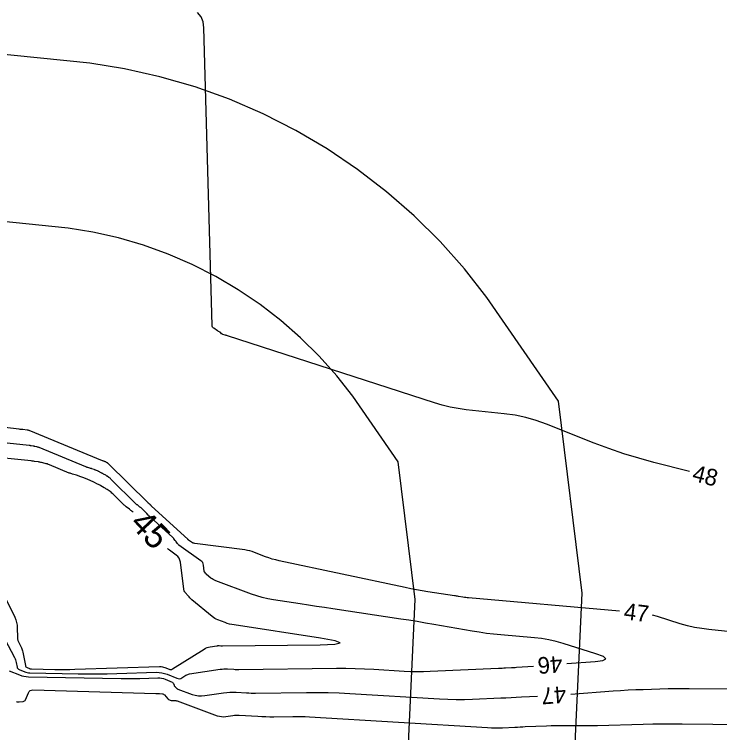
# Model space of a CAD drawing. Extents: x 2384780 to 2405861, y 547869 to 573706.
# Drawn here: x 2393454.7 to 2393539.4, y 552671.3 to 552757.6 of the extents above; entities that cross this region are included whole.
import ezdxf

# ---------------------------------------------------------------- set-up
doc = ezdxf.new("R2010")
doc.units = 0
for name, color, linetype in [('Old_Level_60', 7, 'Continuous'), ('Old_Level_61', 7, 'Continuous'), ('Old_Level_63', 7, 'Continuous'), ('Prop Buffer Zone 1', 7, 'Continuous'), ('Prop Buffer Zone 2', 7, 'Continuous')]:
    doc.layers.add(name, color=color, linetype=linetype)

msp = doc.modelspace()

# ---------------------------------------------------------------- linework, layer by layer
at = {"layer": 'Old_Level_60'}
for points in [[(2393535.75825, 552702.647), (2393531.50225, 552703.73425), (2393529.682, 552704.2305), (2393527.8805, 552704.78375), (2393526.0975, 552705.3945), (2393524.333, 552706.0625), (2393518.59975, 552708.338), (2393517.3605, 552708.782), (2393516.09975, 552709.13875), (2393514.81725, 552709.40825), (2393513.5135, 552709.5905), (2393508.94675, 552710.07225), (2393507.9735, 552710.2005), (2393507.011, 552710.379), (2393506.059, 552710.6075), (2393505.11775, 552710.88625), (2393480.27025, 552718.951), (2393480.19475, 552718.975), (2393480.119, 552718.9985), (2393480.043, 552719.02125), (2393479.96675, 552719.04325), (2393479.69125, 552719.12125), (2393479.6525, 552719.13525), (2393479.6165, 552719.1535), (2393479.58325, 552719.17675), (2393479.55275, 552719.2045), (2393479.458, 552719.30325), (2393479.437, 552719.3235), (2393479.415, 552719.3425), (2393479.39175, 552719.36025), (2393479.3675, 552719.37625), (2393479.2005, 552719.48), (2393479.165, 552719.50225), (2393479.12925, 552719.5245), (2393479.09375, 552719.54725), (2393479.05825, 552719.57), (2393478.61375, 552719.85675), (2393478.53, 552719.9245), (2393478.46925, 552720.0055), (2393478.4315, 552720.09925), (2393478.417, 552720.20625), (2393477.443, 552755.966), (2393477.34325, 552756.67425), (2393477.08525, 552757.28825), (2393476.66875, 552757.808)], [(2393465.35625, 552703.89825), (2393465.2935, 552703.9165), (2393465.28, 552703.92075), (2393465.26675, 552703.92525), (2393465.2535, 552703.93), (2393465.2405, 552703.93525), (2393456.438, 552707.57075), (2393456.42425, 552707.576), (2393456.41025, 552707.58075), (2393456.396, 552707.585), (2393456.3815, 552707.5885), (2393456.33425, 552707.59925), (2393456.32425, 552707.6015), (2393456.314, 552707.6035), (2393456.30375, 552707.60525), (2393456.2935, 552707.607), (2393456.243, 552707.61525), (2393456.232, 552707.617), (2393456.22125, 552707.6185), (2393456.21025, 552707.61975), (2393456.19925, 552707.621), (2393455.679, 552707.674), (2393455.56725, 552707.6855), (2393455.456, 552707.6975), (2393455.3445, 552707.71), (2393455.23325, 552707.723), (2393443.4795, 552709.10725)], [(2393465.634, 552702.18775), (2393465.3875, 552702.333), (2393465.3345, 552702.3635), (2393465.281, 552702.3935), (2393465.227, 552702.4225), (2393465.1725, 552702.45075), (2393464.92625, 552702.57575), (2393464.87325, 552702.60225), (2393464.82, 552702.62775), (2393464.76625, 552702.6525), (2393464.712, 552702.67625), (2393464.45575, 552702.787), (2393464.4005, 552702.8105), (2393464.345, 552702.83275), (2393464.28925, 552702.8545), (2393464.23325, 552702.875), (2393463.97125, 552702.9695), (2393463.915, 552702.98925), (2393463.8585, 552703.008), (2393463.80175, 552703.026), (2393463.7445, 552703.04325), (2393463.477, 552703.12125), (2393463.42, 552703.1385), (2393463.3635, 552703.1575), (2393463.3075, 552703.178), (2393463.252, 552703.2), (2393457.65075, 552705.5135), (2393457.58075, 552705.54075), (2393457.5095, 552705.565), (2393457.4375, 552705.586), (2393457.3645, 552705.604), (2393457.1245, 552705.65825), (2393457.073, 552705.6695), (2393457.02125, 552705.67975), (2393456.96925, 552705.6895), (2393456.9175, 552705.69825), (2393456.6605, 552705.74), (2393456.60525, 552705.7485), (2393456.55, 552705.75625), (2393456.49475, 552705.763), (2393456.43925, 552705.76925), (2393453.79675, 552706.038)], [(2393527.357, 552685.87625), (2393509.23525, 552687.4535), (2393509.065, 552687.47025), (2393508.89525, 552687.4905), (2393508.726, 552687.5145), (2393508.55725, 552687.542), (2393508.007, 552687.63825), (2393507.889, 552687.6585), (2393507.77075, 552687.67825), (2393507.6525, 552687.697), (2393507.53425, 552687.71525), (2393504.329, 552688.19725), (2393503.643, 552688.30575), (2393502.959, 552688.4245), (2393502.27675, 552688.55375), (2393501.5965, 552688.6935), (2393486.48125, 552691.9155), (2393486.06225, 552692.01375), (2393485.64825, 552692.12875), (2393485.23925, 552692.26025), (2393484.83525, 552692.4085), (2393483.52375, 552692.92025), (2393483.24025, 552693.02125), (2393482.9525, 552693.10425), (2393482.66, 552693.1695), (2393482.36325, 552693.21675), (2393476.3265, 552693.9955), (2393476.22725, 552694.01425), (2393476.13275, 552694.04475), (2393476.0425, 552694.0865), (2393475.95675, 552694.14), (2393475.57875, 552694.4085), (2393475.57325, 552694.41275), (2393475.5685, 552694.41725), (2393475.564, 552694.42225), (2393475.55975, 552694.42775), (2393475.54725, 552694.446), (2393475.5445, 552694.45), (2393475.5415, 552694.45375), (2393475.53875, 552694.4575), (2393475.53575, 552694.4615), (2393475.52025, 552694.48125), (2393475.51675, 552694.48525), (2393475.51325, 552694.48925), (2393475.5095, 552694.49325), (2393475.5055, 552694.497), (2393471.13475, 552698.48875), (2393471.121, 552698.5015), (2393471.10775, 552698.5145), (2393471.095, 552698.528), (2393471.0825, 552698.54175), (2393471.042, 552698.587), (2393471.03325, 552698.59675), (2393471.0245, 552698.60625), (2393471.01525, 552698.6155), (2393471.00625, 552698.62475), (2393470.9575, 552698.673), (2393470.947, 552698.68325), (2393470.93625, 552698.69325), (2393470.9255, 552698.70325), (2393470.9145, 552698.713), (2393470.8645, 552698.75675), (2393470.85375, 552698.766), (2393470.843, 552698.775), (2393470.832, 552698.784), (2393470.82075, 552698.7925), (2393470.76775, 552698.8335), (2393470.7565, 552698.8425), (2393470.7455, 552698.85175), (2393470.735, 552698.86125), (2393470.7245, 552698.87125), (2393465.949, 552703.5905), (2393465.93575, 552703.603), (2393465.922, 552703.615), (2393465.90775, 552703.626), (2393465.893, 552703.6365), (2393465.8435, 552703.67), (2393465.833, 552703.677), (2393465.82225, 552703.684), (2393465.81125, 552703.69075), (2393465.8005, 552703.69725), (2393465.7425, 552703.73125), (2393465.73, 552703.7385), (2393465.7175, 552703.7455), (2393465.70475, 552703.7525), (2393465.692, 552703.759), (2393465.634, 552703.7885), (2393465.6215, 552703.7945), (2393465.609, 552703.80075), (2393465.5965, 552703.8065), (2393465.58375, 552703.812), (2393465.5235, 552703.838), (2393465.5105, 552703.8435), (2393465.4975, 552703.84875), (2393465.48425, 552703.854), (2393465.47125, 552703.85875), (2393465.4095, 552703.881), (2393465.39625, 552703.8855), (2393465.383, 552703.89), (2393465.36975, 552703.89425), (2393465.35625, 552703.89825)], [(2393521.019, 552679.5605), (2393524.41975, 552679.812), (2393525.3715, 552679.9405), (2393525.70675, 552680.13975), (2393525.42525, 552680.40975), (2393524.52725, 552680.75025), (2393520.58625, 552681.9785), (2393519.737, 552682.2185), (2393518.87875, 552682.41175), (2393518.01125, 552682.55825), (2393517.13475, 552682.65825), (2393513.102, 552683.00925), (2393512.239, 552683.09375), (2393511.3785, 552683.19675), (2393510.5205, 552683.3185), (2393509.66475, 552683.4585), (2393505.04175, 552684.2665), (2393504.05075, 552684.43675), (2393503.0585, 552684.601), (2393502.0655, 552684.7595), (2393501.0715, 552684.912), (2393492.918, 552686.13825), (2393491.9385, 552686.28575), (2393490.95925, 552686.43425), (2393489.98025, 552686.58325), (2393489.001, 552686.73325), (2393485.803, 552687.22375), (2393485.12225, 552687.346), (2393484.45025, 552687.5025), (2393483.78725, 552687.69325), (2393483.133, 552687.918), (2393478.84875, 552689.51375), (2393478.69625, 552689.578), (2393478.55075, 552689.6545), (2393478.4125, 552689.743), (2393478.281, 552689.844), (2393477.75725, 552690.2825), (2393477.722, 552690.3135), (2393477.688, 552690.34575), (2393477.6555, 552690.37975), (2393477.62425, 552690.415), (2393477.52525, 552690.533), (2393477.506, 552690.55925), (2393477.49125, 552690.58725), (2393477.48075, 552690.61725), (2393477.4745, 552690.649), (2393477.38125, 552691.40625), (2393477.347, 552691.56), (2393477.2845, 552691.697), (2393477.19375, 552691.817), (2393477.0745, 552691.92), (2393474.437, 552693.79275), (2393474.382, 552693.8355), (2393474.3315, 552693.8825), (2393474.28525, 552693.93375), (2393474.24325, 552693.98925), (2393474.11325, 552694.1775), (2393474.08525, 552694.21775), (2393474.05625, 552694.2575), (2393474.027, 552694.29675), (2393473.997, 552694.3355), (2393473.8375, 552694.5385), (2393473.80225, 552694.58125), (2393473.76575, 552694.6225), (2393473.72725, 552694.662), (2393473.68725, 552694.70025), (2393470.97275, 552697.17925), (2393470.916, 552697.2325), (2393470.86075, 552697.287), (2393470.80675, 552697.343), (2393470.75425, 552697.4005), (2393470.585, 552697.59025), (2393470.5485, 552697.6305), (2393470.51125, 552697.67025), (2393470.4735, 552697.7095), (2393470.435, 552697.74825), (2393470.23125, 552697.95025), (2393470.18725, 552697.993), (2393470.1425, 552698.03525), (2393470.09725, 552698.07675), (2393470.05125, 552698.11775), (2393469.8425, 552698.3), (2393469.7975, 552698.33875), (2393469.752, 552698.37675), (2393469.70575, 552698.414), (2393469.659, 552698.45075), (2393469.43725, 552698.6215), (2393469.39025, 552698.65875), (2393469.3445, 552698.6975), (2393469.3, 552698.73775), (2393469.25675, 552698.77925), (2393466.26675, 552701.734), (2393466.2105, 552701.787), (2393466.15175, 552701.8375), (2393466.091, 552701.885), (2393466.02775, 552701.93), (2393465.81775, 552702.07175), (2393465.7725, 552702.102), (2393465.72675, 552702.13125), (2393465.68075, 552702.16), (2393465.634, 552702.18775)], [(2393546.00475, 552682.82), (2393538.11375, 552683.645), (2393537.23875, 552683.7585), (2393536.3725, 552683.9145), (2393535.51525, 552684.1135), (2393534.66675, 552684.35525), (2393531.9095, 552685.2145), (2393531.32125, 552685.38075)], [(2393453.53325, 552682.49775), (2393454.667, 552680.301), (2393454.7375, 552680.15125), (2393454.79675, 552679.99775), (2393454.8445, 552679.84025), (2393454.881, 552679.67875), (2393454.981, 552679.145), (2393455.0135, 552679.03975), (2393455.0675, 552678.95225), (2393455.14325, 552678.88275), (2393455.24075, 552678.8315), (2393455.91075, 552678.5685), (2393456.05575, 552678.519), (2393456.2035, 552678.4825), (2393456.35375, 552678.4595), (2393456.5065, 552678.44975), (2393462.344, 552678.333), (2393463.50475, 552678.31725), (2393464.6655, 552678.31675), (2393465.826, 552678.3315), (2393466.9865, 552678.36125), (2393471.72175, 552678.51375), (2393472.05875, 552678.507), (2393472.38925, 552678.465), (2393472.71325, 552678.38775), (2393473.031, 552678.275), (2393474.178, 552677.79975), (2393474.3365, 552677.75325), (2393474.4915, 552677.7465), (2393474.64325, 552677.7795), (2393474.7915, 552677.852), (2393475.27025, 552678.154), (2393475.375, 552678.213), (2393475.484, 552678.26025), (2393475.5975, 552678.29575), (2393475.71525, 552678.31975), (2393479.39125, 552678.8775), (2393479.614, 552678.9055), (2393479.837, 552678.9215), (2393480.06075, 552678.92575), (2393480.28525, 552678.91825), (2393481.01875, 552678.8745), (2393481.176, 552678.8665), (2393481.33325, 552678.86125), (2393481.4905, 552678.85875), (2393481.648, 552678.85925), (2393493.36675, 552678.992), (2393494.48425, 552678.99475), (2393495.60125, 552678.9775), (2393496.71775, 552678.9405), (2393497.834, 552678.8835), (2393501.47875, 552678.66475), (2393502.26, 552678.62825), (2393503.04125, 552678.612), (2393503.82275, 552678.61625), (2393504.60425, 552678.641), (2393512.8195, 552679.008), (2393513.03325, 552679.0175)], [(2393513.03325, 552679.0175), (2393513.247, 552679.027), (2393513.461, 552679.03675), (2393513.67475, 552679.04625), (2393514.373, 552679.07775), (2393514.52275, 552679.085), (2393514.67225, 552679.0935), (2393514.82175, 552679.10275), (2393514.97125, 552679.11325), (2393517.02975, 552679.2655)], [(2393454.0535, 552678.67925), (2393455.28025, 552678.19825), (2393455.54575, 552678.10725), (2393455.81575, 552678.04075), (2393456.091, 552677.9985), (2393456.37075, 552677.98075), (2393467.481, 552677.75825), (2393468.044, 552677.75075), (2393468.607, 552677.7505), (2393469.17, 552677.7575), (2393469.733, 552677.772), (2393471.91375, 552677.84225), (2393472.13475, 552677.838), (2393472.3515, 552677.81025), (2393472.564, 552677.75975), (2393472.77225, 552677.68575), (2393473.609, 552677.339), (2393473.66675, 552677.30825), (2393473.71475, 552677.268), (2393473.753, 552677.2185), (2393473.781, 552677.15925), (2393473.857, 552676.95075), (2393473.8755, 552676.90725), (2393473.89775, 552676.86625), (2393473.924, 552676.82775), (2393473.9545, 552676.79175), (2393474.12875, 552676.604), (2393474.168, 552676.5665), (2393474.21075, 552676.5345), (2393474.257, 552676.5075), (2393474.30675, 552676.486), (2393476.02675, 552675.85775), (2393476.39775, 552675.74725), (2393476.7735, 552675.68525), (2393477.15425, 552675.6715), (2393477.53975, 552675.70625), (2393479.802, 552676.0495), (2393480.18025, 552676.09675), (2393480.55925, 552676.124), (2393480.93925, 552676.13125), (2393481.32025, 552676.1185), (2393482.566, 552676.044), (2393482.833, 552676.0305), (2393483.10025, 552676.02175), (2393483.3675, 552676.0175), (2393483.63475, 552676.01825), (2393489.742, 552676.0875), (2393491.0505, 552676.0905), (2393492.35825, 552676.0705), (2393493.6655, 552676.027), (2393494.97225, 552675.96025), (2393505.752, 552675.31375), (2393506.7415, 552675.26725), (2393507.731, 552675.24675), (2393508.72075, 552675.25225), (2393509.71075, 552675.2835), (2393513.09, 552675.4345), (2393513.7105, 552675.46225), (2393514.331, 552675.49), (2393514.9515, 552675.51775), (2393515.572, 552675.54575), (2393517.52975, 552675.634)], [(2393454.9105, 552674.943), (2393454.954, 552674.94575), (2393455.10025, 552674.95625), (2393455.24625, 552674.96875), (2393455.72325, 552675.012), (2393455.8175, 552675.032), (2393455.89625, 552675.07325), (2393455.95925, 552675.136), (2393456.00675, 552675.22), (2393456.352, 552676.0455), (2393456.44075, 552676.19975), (2393456.55875, 552676.30825), (2393456.70625, 552676.37125), (2393456.88325, 552676.3885), (2393471.66525, 552675.972), (2393471.77225, 552675.9685), (2393471.879, 552675.9645), (2393471.986, 552675.96), (2393472.09275, 552675.9545), (2393472.44175, 552675.93625), (2393472.51325, 552675.9255), (2393472.57825, 552675.90175), (2393472.63675, 552675.86475), (2393472.68875, 552675.8145), (2393473.1065, 552675.32525), (2393473.1885, 552675.24625), (2393473.28075, 552675.18875), (2393473.38325, 552675.153), (2393473.49625, 552675.13875), (2393473.882, 552675.12775), (2393473.964, 552675.122), (2393474.045, 552675.11), (2393474.1245, 552675.09125), (2393474.20275, 552675.066), (2393479.0375, 552673.3), (2393479.28775, 552673.2255), (2393479.54125, 552673.18375), (2393479.798, 552673.1745), (2393480.058, 552673.198), (2393480.9125, 552673.3275), (2393481.096, 552673.3505), (2393481.27975, 552673.36375), (2393481.464, 552673.36725), (2393481.64875, 552673.361), (2393483.90125, 552673.22625), (2393484.384, 552673.20175), (2393484.86725, 552673.18575), (2393485.3505, 552673.1785), (2393485.83375, 552673.1795), (2393488.13175, 552673.20575), (2393488.624, 552673.20675), (2393489.11625, 552673.19925), (2393489.608, 552673.183), (2393490.09975, 552673.15775), (2393511.5225, 552671.87275), (2393511.9715, 552671.85175), (2393512.4205, 552671.84225), (2393512.8695, 552671.84475), (2393513.31875, 552671.859), (2393514.786, 552671.9245), (2393515.1005, 552671.9385), (2393515.41475, 552671.95275), (2393515.72925, 552671.96675), (2393516.04375, 552671.981), (2393518.60525, 552672.09625), (2393519.15425, 552672.11725), (2393519.7035, 552672.13025), (2393520.2525, 552672.13525), (2393520.802, 552672.1325), (2393522.9195, 552672.10725), (2393523.37325, 552672.104), (2393523.82675, 552672.10575), (2393524.2805, 552672.112), (2393524.734, 552672.12325), (2393530.20525, 552672.286), (2393531.3775, 552672.31475), (2393532.55, 552672.331), (2393533.72275, 552672.33525), (2393534.8955, 552672.32725), (2393549.676, 552672.1485)], [(2393521.5205, 552675.902), (2393526.5855, 552676.2765), (2393527.49425, 552676.3385), (2393528.4035, 552676.39075), (2393529.31325, 552676.43275), (2393530.22375, 552676.465), (2393533.19825, 552676.5535), (2393533.83575, 552676.569), (2393534.47325, 552676.578), (2393535.111, 552676.58025), (2393535.7485, 552676.57575), (2393540.524, 552676.518)]]:
    msp.add_lwpolyline(points, dxfattribs=at)
at = {"layer": 'Old_Level_61'}
for points in [[(2393468.936, 552697.7425), (2393468.8205, 552697.8435), (2393468.74125, 552697.9115), (2393468.661, 552697.9785), (2393468.57975, 552698.04425), (2393468.49725, 552698.10875), (2393468.1065, 552698.40975), (2393468.024, 552698.47525), (2393467.94325, 552698.5435), (2393467.865, 552698.61425), (2393467.78875, 552698.68725), (2393466.5845, 552699.87725), (2393466.485, 552699.97125), (2393466.3815, 552700.06), (2393466.274, 552700.14425), (2393466.16275, 552700.22325), (2393465.79175, 552700.47375), (2393465.712, 552700.52675), (2393465.63125, 552700.5785), (2393465.55, 552700.629), (2393465.46775, 552700.6785), (2393465.0325, 552700.9345), (2393464.939, 552700.98875), (2393464.8445, 552701.04125), (2393464.74925, 552701.0925), (2393464.65325, 552701.14225), (2393464.2185, 552701.363), (2393464.125, 552701.40975), (2393464.03075, 552701.45475), (2393463.936, 552701.4985), (2393463.8405, 552701.54075), (2393463.388, 552701.736), (2393463.29075, 552701.77725), (2393463.19275, 552701.81675), (2393463.09425, 552701.855), (2393462.99525, 552701.8915), (2393462.533, 552702.05775), (2393462.43375, 552702.09275), (2393462.33375, 552702.126), (2393462.2335, 552702.15775), (2393462.13275, 552702.188), (2393461.66075, 552702.32575), (2393461.56, 552702.3565), (2393461.46025, 552702.39), (2393461.3615, 552702.42625), (2393461.2635, 552702.465), (2393458.86375, 552703.45625), (2393458.73725, 552703.50525), (2393458.609, 552703.549), (2393458.47925, 552703.587), (2393458.3475, 552703.61975), (2393457.9145, 552703.71725), (2393457.82175, 552703.7375), (2393457.7285, 552703.75625), (2393457.635, 552703.7735), (2393457.54125, 552703.7895), (2393457.078, 552703.86475), (2393456.9785, 552703.88), (2393456.879, 552703.894), (2393456.77925, 552703.90625), (2393456.67925, 552703.91725), (2393451.072, 552704.4875)], [(2393475.64375, 552687.56875), (2393475.53525, 552687.69225), (2393475.189, 552688.104), (2393475.12225, 552688.1955), (2393475.0705, 552688.2935), (2393475.034, 552688.39825), (2393475.01225, 552688.50925), (2393474.61225, 552691.75275), (2393474.55575, 552692.007), (2393474.4525, 552692.233), (2393474.3025, 552692.43125), (2393474.10575, 552692.60175), (2393473.2955, 552693.177), (2393473.19075, 552693.25825), (2393473.0945, 552693.3475), (2393473.04825, 552693.39875)], [(2393453.62575, 552687.34025), (2393454.70425, 552685.12075), (2393454.83125, 552684.8205), (2393454.92425, 552684.51175), (2393454.98375, 552684.195), (2393455.00925, 552683.86975), (2393455.03975, 552682.712), (2393455.055, 552682.52525), (2393455.0905, 552682.34375), (2393455.14675, 552682.1675), (2393455.2235, 552681.9965), (2393455.50725, 552681.4465), (2393455.56375, 552681.327), (2393455.61075, 552681.2045), (2393455.649, 552681.07875), (2393455.678, 552680.95), (2393455.98275, 552679.32625), (2393456.0085, 552679.2425), (2393456.05125, 552679.17325), (2393456.1115, 552679.118), (2393456.18875, 552679.07725), (2393456.46975, 552678.967), (2393456.5305, 552678.94625), (2393456.59225, 552678.931), (2393456.65525, 552678.9215), (2393456.71925, 552678.91725), (2393459.52275, 552678.86125), (2393460.1235, 552678.853), (2393460.724, 552678.85275), (2393461.32475, 552678.8605), (2393461.92525, 552678.87575), (2393472.1135, 552679.204), (2393472.2775, 552679.20075), (2393472.43825, 552679.18025), (2393472.59575, 552679.14275), (2393472.75025, 552679.088), (2393473.24975, 552678.881), (2393473.35575, 552678.85), (2393473.4595, 552678.84525), (2393473.56075, 552678.86725), (2393473.66, 552678.916), (2393477.4615, 552681.3135), (2393477.634, 552681.4105), (2393477.8135, 552681.48825), (2393478, 552681.547), (2393478.19375, 552681.5865), (2393478.9805, 552681.70575), (2393479.04775, 552681.71425), (2393479.115, 552681.719), (2393479.1825, 552681.72025), (2393479.25025, 552681.718), (2393479.4715, 552681.70475), (2393479.51875, 552681.70225), (2393479.56625, 552681.70075), (2393479.61375, 552681.7), (2393479.66125, 552681.70025), (2393491.39675, 552681.83325), (2393493.1805, 552681.90175), (2393493.78425, 552682.0535), (2393493.208, 552682.2885), (2393491.4515, 552682.607), (2393481.064, 552684.20075), (2393480.7845, 552684.251), (2393480.5085, 552684.31525), (2393480.23625, 552684.3935), (2393479.96775, 552684.48575), (2393479.09625, 552684.8105), (2393478.91375, 552684.88725), (2393478.7395, 552684.97875), (2393478.574, 552685.08475), (2393478.417, 552685.20525), (2393476, 552687.22875), (2393475.87625, 552687.337), (2393475.7575, 552687.45025), (2393475.64375, 552687.56875)]]:
    msp.add_lwpolyline(points, dxfattribs=at)
at = {"layer": 'Old_Level_63'}
msp.add_circle((2393492.91434, 552580.66252), 187.93516, dxfattribs=at)
at = {"layer": 'Prop Buffer Zone 1'}
msp.add_lwpolyline([(2393501.46036, 552657.80164), (2393502.8125, 552687.25575), (2393500.77275, 552703.7945), (2393495.332, 552711.68125), (2393493.38425, 552714.1595), (2393491.288, 552716.51075), (2393489.04775, 552718.7295), (2393486.67375, 552720.80475), (2393484.177, 552722.72775), (2393481.565, 552724.49225), (2393478.85075, 552726.09), (2393476.041, 552727.5175), (2393473.14375, 552728.76925), (2393470.178, 552729.837), (2393467.1555, 552730.71775), (2393464.103, 552731.40525), (2393461.1145, 552731.89025), (2393449.76225, 552733.04475)], dxfattribs=at)
at = {"layer": 'Prop Buffer Zone 2'}
msp.add_lwpolyline([(2393521.44806, 552657.07373), (2393522.869, 552688.02675), (2393520.02175, 552711.1125), (2393511.44125, 552723.5505), (2393508.7255, 552727.00575), (2393505.803, 552730.28375), (2393502.67925, 552733.37775), (2393499.36925, 552736.271), (2393495.888, 552738.9525), (2393492.246, 552741.41275), (2393488.46225, 552743.64), (2393484.54475, 552745.63025), (2393480.5045, 552747.376), (2393476.369, 552748.86475), (2393472.15525, 552750.09275), (2393467.90575, 552751.04975), (2393463.7305, 552751.72725), (2393451.4515, 552752.976)], dxfattribs=at)

# ---------------------------------------------------------------- texts
at = {"layer": 'Old_Level_60'}
for s, rotation, p in [('48', 345.6675806, (2393535.9915, 552701.55525)), ('47', 352.8753861, (2393527.8035, 552684.88825)), ('46', 184.2285722, (2393520.42675, 552680.5195)), ('47', 183.8415639, (2393520.88875, 552676.84825))]:
    msp.add_text(s, height=2, rotation=rotation, dxfattribs=at).set_placement(p)
at = {"layer": 'Old_Level_61'}
msp.add_text('45', height=3, rotation=313.4324472, dxfattribs=at).set_placement((2393468.395, 552696.27625))

doc.saveas('drawing.dxf')
